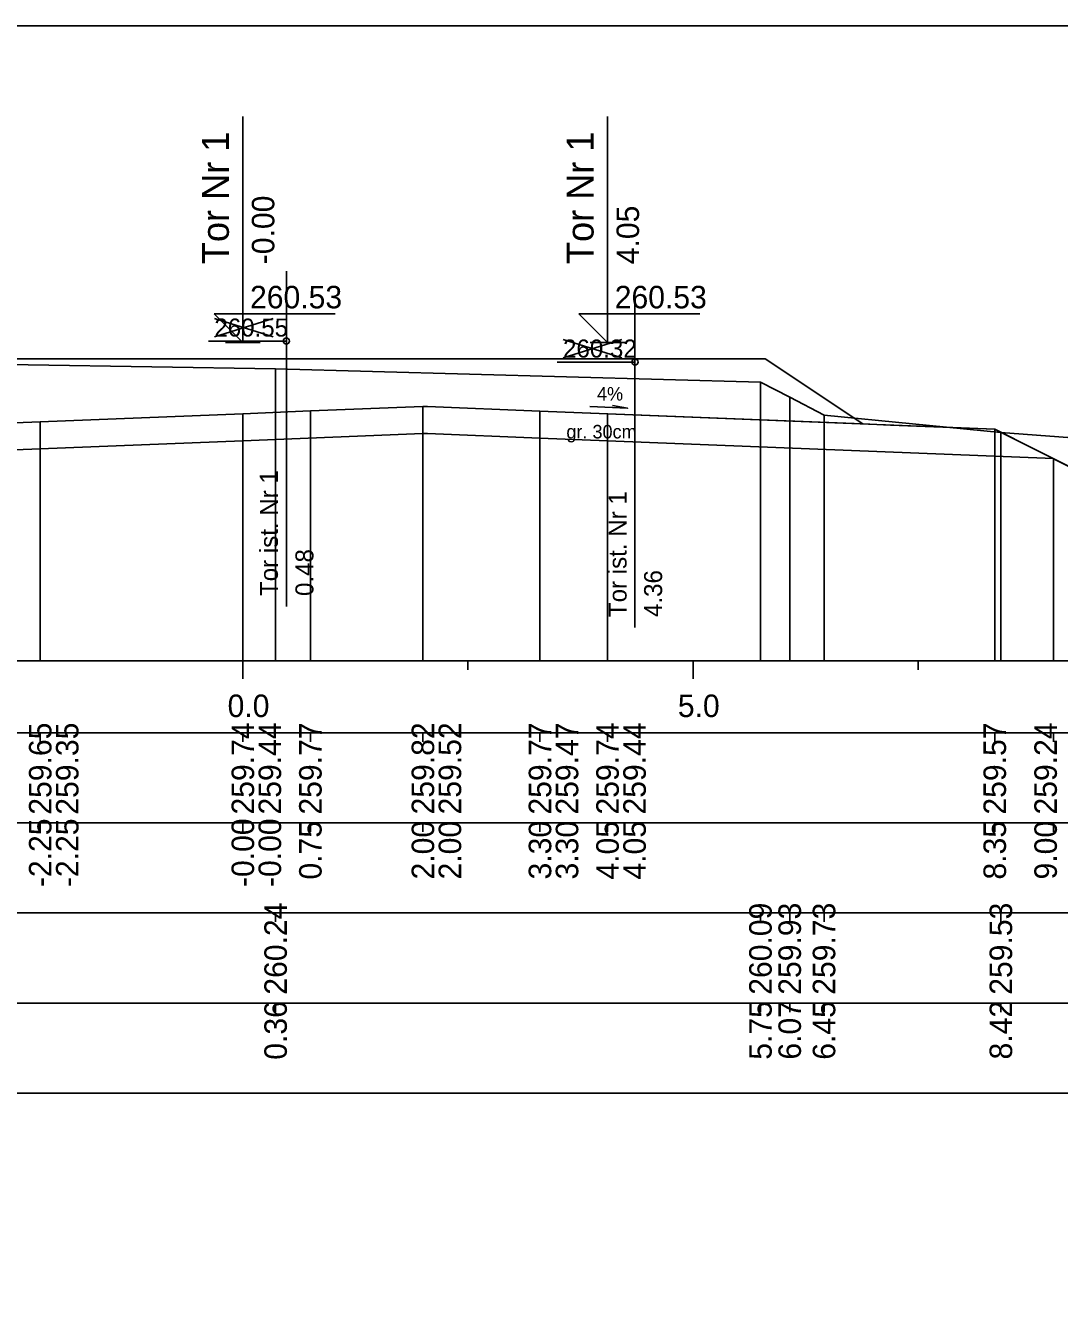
# Model space of a CAD drawing. Extents: x 6516023 to 6560129, y 5513077 to 5529206.
# Drawn here: x 6516948.3 to 6516959.78, y 5514498.91 to 5514513.16 of the extents above; entities that cross this region are included whole.
import ezdxf

# ---------------------------------------------------------------- set-up
doc = ezdxf.new("R2010")
doc.units = 0
for name, color, linetype in [('IR_default', 7, 'Continuous'), ('TOR_PRZEK_P-komponent', 7, 'Continuous'), ('TOR_PRZEK_P-opisy', 7, 'Continuous'), ('TOR_PRZEK_P-tabelka istniejace', 7, 'Continuous'), ('TOR_PRZEK_P-tabelka projektowane', 7, 'Continuous'), ('TOR_PRZEK_P-teren istniejacy', 7, 'Continuous'), ('TOR_PRZEK_P-tory istniejace', 7, 'Continuous'), ('TOR_PRZEK_P-tory projektowane', 7, 'Continuous'), ('TOR_PRZEK_P-uklad odniesienia', 7, 'Continuous'), ('TOR_PRZEK_P-warstwa ochronna I', 7, 'Continuous'), ('TOR_PRZEK_P-warstwa ochronna II', 7, 'Continuous'), ('TOR_RAMKI-ramka+tabelka 1', 7, 'Continuous')]:
    doc.layers.add(name, color=color, linetype=linetype)

msp = doc.modelspace()

# ---------------------------------------------------------------- linework, layer by layer
at = {"layer": 'IR_default'}
msp.add_lwpolyline([(6516948.174, 5514509.458), (6516948.963, 5514509.458), (6516949.702, 5514509.458), (6516952.463, 5514509.458), (6516952.579, 5514509.458), (6516953.013, 5514509.458), (6516953.752, 5514509.458), (6516956.513, 5514509.458), (6516956.742, 5514509.306), (6516957.598, 5514508.735), (6516957.907, 5514508.723), (6516959.063, 5514508.676), (6516959.247, 5514508.585), (6516959.933, 5514508.242)], dxfattribs=at)
at = {"layer": 'TOR_PRZEK_P-komponent'}
msp.add_lwpolyline([(6516944.463, 5514509.458), (6516947.963, 5514509.458), (6516948.963, 5514509.458), (6516952.463, 5514509.458), (6516953.013, 5514509.458), (6516956.513, 5514509.458), (6516957.598, 5514508.735), (6516954.013, 5514508.878), (6516952.763, 5514508.928), (6516952.713, 5514508.929), (6516951.463, 5514508.879), (6516950.713, 5514508.849), (6516948.463, 5514508.759), (6516946.213, 5514508.669), (6516943.093, 5514508.544)], close=True, dxfattribs=at)
at = {"layer": 'TOR_PRZEK_P-opisy'}
msp.add_lwpolyline([(6516954.567, 5514508.929), (6516954.985, 5514508.91), (6516954.817, 5514508.938)], dxfattribs=at)
at = {"layer": 'TOR_PRZEK_P-tabelka istniejace'}
for p, q in [((6516951.077, 5514503.206), (6516951.077, 5514503.306)), ((6516956.461, 5514503.206), (6516956.461, 5514503.306)), ((6516956.786, 5514503.206), (6516956.786, 5514503.306)), ((6516957.167, 5514503.206), (6516957.167, 5514503.306)), ((6516959.131, 5514503.206), (6516959.131, 5514503.306)), ((6516909.663, 5514502.306), (6516993.463, 5514502.306)), ((6516951.077, 5514502.206), (6516951.077, 5514502.306)), ((6516956.461, 5514502.206), (6516956.461, 5514502.306)), ((6516956.786, 5514502.206), (6516956.786, 5514502.306)), ((6516957.167, 5514502.206), (6516957.167, 5514502.306)), ((6516959.131, 5514502.206), (6516959.131, 5514502.306))]:
    msp.add_line(p, q, dxfattribs=at)
for points in [[(6516951.077, 5514509.345), (6516951.077, 5514506.306), (6516951.077, 5514506.176), (6516951.077, 5514506.106)], [(6516956.461, 5514509.198), (6516956.461, 5514506.306), (6516956.461, 5514506.176), (6516956.461, 5514506.106)], [(6516956.786, 5514509.034), (6516956.786, 5514506.306), (6516956.786, 5514506.176), (6516956.786, 5514506.106)], [(6516957.167, 5514508.832), (6516957.167, 5514506.306), (6516957.167, 5514506.176), (6516957.167, 5514506.106)], [(6516959.131, 5514508.641), (6516959.131, 5514506.306), (6516959.131, 5514506.176), (6516959.131, 5514506.106)]]:
    msp.add_lwpolyline(points, dxfattribs=at)
msp.add_lwpolyline([(6516909.663, 5514503.306), (6516909.663, 5514501.306), (6516993.463, 5514501.306), (6516993.463, 5514503.306)], close=True, dxfattribs=at)
at = {"layer": 'TOR_PRZEK_P-tabelka projektowane'}
for p, q in [((6516948.463, 5514505.206), (6516948.463, 5514505.306)), ((6516948.463, 5514505.206), (6516948.463, 5514505.306)), ((6516950.713, 5514505.206), (6516950.713, 5514505.306)), ((6516950.713, 5514505.206), (6516950.713, 5514505.306)), ((6516951.463, 5514505.206), (6516951.463, 5514505.306)), ((6516952.713, 5514505.206), (6516952.713, 5514505.306)), ((6516952.713, 5514505.206), (6516952.713, 5514505.306)), ((6516954.013, 5514505.206), (6516954.013, 5514505.306)), ((6516954.013, 5514505.206), (6516954.013, 5514505.306)), ((6516954.763, 5514505.206), (6516954.763, 5514505.306)), ((6516954.763, 5514505.206), (6516954.763, 5514505.306)), ((6516959.063, 5514505.206), (6516959.063, 5514505.306)), ((6516959.715, 5514505.206), (6516959.715, 5514505.306)), ((6516909.663, 5514504.306), (6516993.463, 5514504.306)), ((6516948.463, 5514504.206), (6516948.463, 5514504.306)), ((6516948.463, 5514504.206), (6516948.463, 5514504.306)), ((6516950.713, 5514504.206), (6516950.713, 5514504.306)), ((6516950.713, 5514504.206), (6516950.713, 5514504.306)), ((6516951.463, 5514504.206), (6516951.463, 5514504.306)), ((6516952.713, 5514504.206), (6516952.713, 5514504.306)), ((6516952.713, 5514504.206), (6516952.713, 5514504.306)), ((6516954.013, 5514504.206), (6516954.013, 5514504.306)), ((6516954.013, 5514504.206), (6516954.013, 5514504.306)), ((6516954.763, 5514504.206), (6516954.763, 5514504.306)), ((6516954.763, 5514504.206), (6516954.763, 5514504.306)), ((6516959.063, 5514504.206), (6516959.063, 5514504.306)), ((6516959.715, 5514504.206), (6516959.715, 5514504.306))]:
    msp.add_line(p, q, dxfattribs=at)
for points in [[(6516952.713, 5514508.929), (6516952.713, 5514506.306), (6516952.713, 5514506.176), (6516952.713, 5514506.106)], [(6516948.463, 5514508.759), (6516948.463, 5514506.306), (6516948.463, 5514506.176), (6516948.463, 5514506.106)], [(6516950.713, 5514508.849), (6516950.713, 5514506.306), (6516950.713, 5514506.176), (6516950.713, 5514506.106)], [(6516951.463, 5514508.879), (6516951.463, 5514506.306), (6516951.463, 5514506.176), (6516951.463, 5514506.106)], [(6516954.013, 5514508.878), (6516954.013, 5514506.306), (6516954.013, 5514506.176), (6516954.013, 5514506.106)], [(6516954.763, 5514508.848), (6516954.763, 5514506.306), (6516954.763, 5514506.176), (6516954.763, 5514506.106)], [(6516952.713, 5514508.629), (6516952.713, 5514506.306), (6516952.713, 5514506.176), (6516952.713, 5514506.106)], [(6516959.063, 5514508.676), (6516959.063, 5514506.306), (6516959.063, 5514506.176), (6516959.063, 5514506.106)], [(6516950.713, 5514508.549), (6516950.713, 5514506.306), (6516950.713, 5514506.176), (6516950.713, 5514506.106)], [(6516954.013, 5514508.578), (6516954.013, 5514506.306), (6516954.013, 5514506.176), (6516954.013, 5514506.106)], [(6516954.763, 5514508.548), (6516954.763, 5514506.306), (6516954.763, 5514506.176), (6516954.763, 5514506.106)], [(6516948.463, 5514508.459), (6516948.463, 5514506.306), (6516948.463, 5514506.176), (6516948.463, 5514506.106)], [(6516959.715, 5514508.35), (6516959.715, 5514506.306), (6516959.715, 5514506.176), (6516959.715, 5514506.106)]]:
    msp.add_lwpolyline(points, dxfattribs=at)
msp.add_lwpolyline([(6516909.663, 5514505.306), (6516909.663, 5514503.306), (6516993.463, 5514503.306), (6516993.463, 5514505.306)], close=True, dxfattribs=at)
at = {"layer": 'TOR_PRZEK_P-teren istniejacy'}
msp.add_lwpolyline([(6516945.579, 5514509.437), (6516951.077, 5514509.345), (6516956.461, 5514509.198), (6516956.786, 5514509.034), (6516957.167, 5514508.832), (6516959.131, 5514508.641), (6516960.964, 5514508.502)], dxfattribs=at)
at = {"layer": 'TOR_PRZEK_P-tory istniejace'}
for p, q in [((6516951.197, 5514510.43), (6516951.197, 5514506.71)), ((6516955.068, 5514510.197), (6516955.068, 5514506.477)), ((6516950.397, 5514509.702), (6516951.049, 5514509.905)), ((6516950.397, 5514509.905), (6516951.049, 5514509.702)), ((6516951.197, 5514509.655), (6516950.332, 5514509.655)), ((6516954.269, 5514509.469), (6516954.921, 5514509.672)), ((6516954.269, 5514509.672), (6516954.921, 5514509.469)), ((6516955.069, 5514509.422), (6516954.203, 5514509.422))]:
    msp.add_line(p, q, dxfattribs=at)
for centre in [(6516951.197, 5514509.655), (6516955.069, 5514509.422)]:
    msp.add_circle(centre, 0.035, dxfattribs=at)
at = {"layer": 'TOR_PRZEK_P-tory projektowane'}
for p, q in [((6516950.713, 5514510.515), (6516950.713, 5514512.148)), ((6516954.763, 5514510.516), (6516954.763, 5514512.148)), ((6516950.713, 5514510.515), (6516950.713, 5514509.638)), ((6516954.763, 5514510.516), (6516954.763, 5514509.638)), ((6516950.713, 5514509.638), (6516950.394, 5514509.957)), ((6516950.394, 5514509.957), (6516951.738, 5514509.957)), ((6516954.763, 5514509.638), (6516954.444, 5514509.957)), ((6516954.444, 5514509.957), (6516955.788, 5514509.957)), ((6516950.521, 5514509.638), (6516950.905, 5514509.638)), ((6516954.571, 5514509.638), (6516954.955, 5514509.638))]:
    msp.add_line(p, q, dxfattribs=at)
at = {"layer": 'TOR_PRZEK_P-uklad odniesienia'}
for p, q in [((6516913.463, 5514506.106), (6516993.463, 5514506.106)), ((6516950.713, 5514505.906), (6516950.713, 5514506.106)), ((6516953.213, 5514506.006), (6516953.213, 5514506.106)), ((6516955.713, 5514505.906), (6516955.713, 5514506.106)), ((6516958.213, 5514506.006), (6516958.213, 5514506.106))]:
    msp.add_line(p, q, dxfattribs=at)
at = {"layer": 'TOR_PRZEK_P-warstwa ochronna I'}
msp.add_lwpolyline([(6516941.734, 5514508.19), (6516946.213, 5514508.369), (6516948.463, 5514508.459), (6516950.713, 5514508.549), (6516952.713, 5514508.629), (6516952.763, 5514508.628), (6516954.013, 5514508.578), (6516954.763, 5514508.548), (6516959.715, 5514508.35)], dxfattribs=at)
at = {"layer": 'TOR_PRZEK_P-warstwa ochronna II'}
msp.add_lwpolyline([(6516934.333, 5514507.566), (6516934.655, 5514507.563), (6516935.239, 5514507.173), (6516935.639, 5514507.173), (6516936.713, 5514507.889), (6516941.734, 5514508.19), (6516942.213, 5514508.509), (6516946.213, 5514508.669), (6516948.463, 5514508.759), (6516950.713, 5514508.849), (6516951.463, 5514508.879), (6516952.713, 5514508.929), (6516952.763, 5514508.928), (6516954.013, 5514508.878), (6516954.763, 5514508.848), (6516959.063, 5514508.676), (6516959.932, 5514508.241), (6516962.429, 5514506.993), (6516962.829, 5514506.993), (6516963.684, 5514507.563), (6516965.364, 5514507.58)], dxfattribs=at)
at = {"layer": 'TOR_RAMKI-ramka+tabelka 1'}
msp.add_lwpolyline([(6516907.013, 5514513.156), (6517154.513, 5514513.156), (6517154.513, 5514484.656), (6516907.013, 5514484.656)], close=True, dxfattribs=at)

# ---------------------------------------------------------------- texts
at = {"layer": 'TOR_PRZEK_P-opisy'}
msp.add_text('4%', height=0.15, rotation=359.8485, dxfattribs=at).set_placement((6516954.646, 5514508.995))
at = {"layer": 'TOR_PRZEK_P-tabelka istniejace'}
for s, p in [('260.24', (6516951.202, 5514502.399)), ('260.09', (6516956.586, 5514502.398)), ('259.93', (6516956.911, 5514502.398)), ('259.73', (6516957.292, 5514502.398)), ('259.53', (6516959.256, 5514502.398)), ('0.36', (6516951.202, 5514501.677)), ('5.75', (6516956.586, 5514501.677)), ('6.07', (6516956.911, 5514501.678)), ('6.45', (6516957.292, 5514501.677)), ('8.42', (6516959.256, 5514501.68))]:
    msp.add_text(s, height=0.25, rotation=90, dxfattribs=at).set_placement(p)
at = {"layer": 'TOR_PRZEK_P-tabelka projektowane'}
for s, p in [('259.65', (6516948.588, 5514504.397)), ('259.35', (6516948.888, 5514504.397)), ('259.74', (6516950.838, 5514504.399)), ('259.44', (6516951.138, 5514504.399)), ('259.77', (6516951.588, 5514504.398)), ('259.82', (6516952.838, 5514504.4)), ('259.52', (6516953.138, 5514504.4)), ('259.77', (6516954.138, 5514504.398)), ('259.47', (6516954.438, 5514504.398)), ('259.74', (6516954.888, 5514504.399)), ('259.44', (6516955.188, 5514504.399)), ('259.57', (6516959.188, 5514504.398)), ('259.24', (6516959.753, 5514504.399)), ('-2.25', (6516948.588, 5514503.593)), ('-2.25', (6516948.888, 5514503.593)), ('-0.00', (6516950.838, 5514503.594)), ('-0.00', (6516951.138, 5514503.594)), ('0.75', (6516951.588, 5514503.677)), ('2.00', (6516952.838, 5514503.678)), ('2.00', (6516953.138, 5514503.678)), ('3.30', (6516954.138, 5514503.678)), ('3.30', (6516954.438, 5514503.678)), ('4.05', (6516954.888, 5514503.677)), ('4.05', (6516955.188, 5514503.677)), ('8.35', (6516959.188, 5514503.677)), ('9.00', (6516959.753, 5514503.678))]:
    msp.add_text(s, height=0.25, rotation=90, dxfattribs=at).set_placement(p)
at = {"layer": 'TOR_PRZEK_P-tory istniejace'}
for s, p in [('260.55', (6516950.397, 5514509.705)), ('260.32', (6516954.269, 5514509.472))]:
    msp.add_text(s, height=0.2, dxfattribs=at).set_placement(p)
for s, rotation, p in [('Tor ist. Nr 1', 90.0511, (6516951.103, 5514506.825)), ('Tor ist. Nr 1', 90.0511, (6516954.975, 5514506.591)), ('0.48', 90, (6516951.497, 5514506.825)), ('4.36', 90, (6516955.369, 5514506.592))]:
    msp.add_text(s, height=0.2, rotation=rotation, dxfattribs=at).set_placement(p)
at = {"layer": 'TOR_PRZEK_P-tory projektowane'}
for s, height, p in [('Tor Nr 1', 0.3, (6516950.558, 5514510.509)), ('Tor Nr 1', 0.3, (6516954.608, 5514510.51)), ('-0.00', 0.25, (6516951.063, 5514510.508)), ('4.05', 0.25, (6516955.113, 5514510.508))]:
    msp.add_text(s, height=height, rotation=90, dxfattribs=at).set_placement(p)
for p in [(6516950.793, 5514510.018), (6516954.843, 5514510.018)]:
    msp.add_text('260.53', height=0.25, dxfattribs=at).set_placement(p)
at = {"layer": 'TOR_PRZEK_P-uklad odniesienia'}
for s, p in [('0.0', (6516950.544, 5514505.481)), ('5.0', (6516955.544, 5514505.481))]:
    msp.add_text(s, height=0.25, dxfattribs=at).set_placement(p)
at = {"layer": 'TOR_PRZEK_P-warstwa ochronna I'}
msp.add_text('gr. 30cm', height=0.15, dxfattribs=at).set_placement((6516954.306, 5514508.574))

doc.saveas('drawing.dxf')
